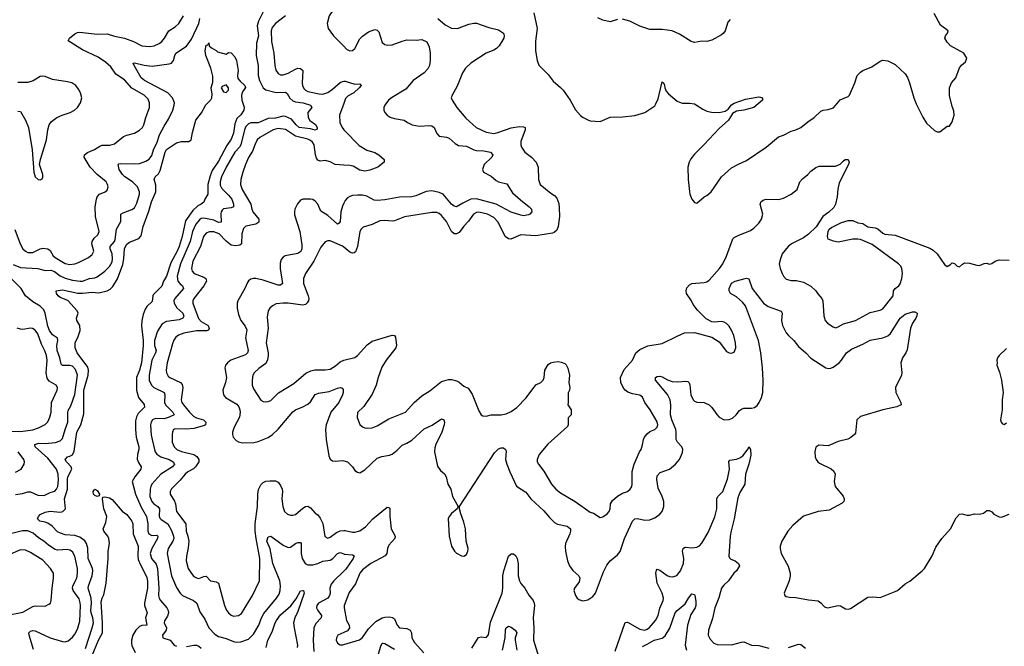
# Model space of a CAD drawing. Header units: inches. Extents: x 1934316 to 2140091, y 524953 to 667329.
# Tile 306 of 384: x 2047384 to 2055331, y 643101 to 648160. Entities that reach past the tile are written whole.
import ezdxf

# ---------------------------------------------------------------- set-up
doc = ezdxf.new("R2010")
doc.units = ezdxf.units.IN
doc.header["$MEASUREMENT"] = 0
doc.layers.add('C0644', color=7, linetype='Continuous')
doc.layers.add('C0654', color=7, linetype='Continuous')

msp = doc.modelspace()

# ---------------------------------------------------------------- linework, layer by layer
at = {"layer": 'C0644', "color": 5}
for points, elevation in [([(2050000, 648976.6), (2049930, 648986.6), (2049850, 648979.7), (2049830.2, 648969.8), (2049814, 648950), (2049804.2, 648910), (2049833.6, 648813.6), (2049846.4, 648753.6), (2049868.3, 648690), (2049886.6, 648593.4), (2049888.3, 648551.7), (2049872.4, 648510), (2049876.5, 648470), (2049874.6, 648430), (2049881.1, 648410), (2049918.1, 648358.1), (2049928.1, 648330), (2049927.8, 648270), (2049917, 648243), (2049882.3, 648190), (2049866.7, 648130), (2049873.4, 648090), (2049917.8, 648030), (2050000, 647945.5)], 320), ([(2049351.1, 648230), (2049311.4, 648148.6), (2049302, 648110), (2049310.5, 648030), (2049294.1, 647970), (2049292.2, 647870), (2049309.6, 647790), (2049307.8, 647710), (2049318.4, 647670), (2049348, 647610), (2049370, 647592.7), (2049453.2, 647573.2), (2049530, 647575), (2049543.3, 647563.3), (2049565.5, 647525.5), (2049590, 647504.4), (2049610, 647497.4), (2049672.2, 647490), (2049730.7, 647470), (2049741.3, 647450), (2049708.9, 647410), (2049711.6, 647370), (2049725.5, 647345.5), (2049772.8, 647312.8), (2049784.2, 647290), (2049784, 647276), (2049770, 647268.9), (2049730, 647279.8), (2049639.8, 647290), (2049616.3, 647310), (2049577, 647357), (2049530, 647379.3), (2049510, 647379.9), (2049450, 647364.1), (2049390, 647361.9), (2049310, 647327.7), (2049250, 647328.1), (2049230, 647318.6), (2049210, 647297.7), (2049197.8, 647270), (2049168.8, 647150), (2049157.1, 647130), (2049119.3, 647090), (2049050, 646970.6), (2049013, 646890), (2049002, 646850), (2049003.3, 646823.3), (2049015.9, 646795.9), (2049070, 646744.2), (2049095.1, 646710), (2049110.9, 646670), (2049110.1, 646649.9), (2049090, 646639.8), (2049030, 646632.9), (2049017.5, 646622.5), (2049010.2, 646609.8), (2049008, 646592), (2049010, 646526.3), (2048990, 646522.7), (2048950, 646541.8), (2048870, 646558.6), (2048850, 646554.6), (2048835.4, 646544.6), (2048806.4, 646510), (2048779.7, 646450), (2048761.3, 646370), (2048682.3, 646190), (2048655.3, 646090), (2048661, 646050), (2048675.5, 646030), (2048699.2, 646010), (2048706.7, 645990), (2048636.6, 645910), (2048629.5, 645890), (2048630.1, 645870), (2048652.7, 645832.7), (2048702, 645790), (2048710, 645766.6), (2048699.5, 645750), (2048670, 645737.4), (2048570, 645722.9), (2048535.1, 645704.9), (2048495.6, 645644.4), (2048471.7, 645570), (2048471.8, 645530), (2048485.5, 645490), (2048481.2, 645470), (2048450.6, 645410), (2048429, 645290), (2048430.1, 645250), (2048447.3, 645210), (2048466, 645190), (2048549.1, 645150), (2048556, 645130), (2048553.2, 645070), (2048561.4, 645050), (2048619.3, 644990), (2048630.3, 644970), (2048590.4, 644950), (2048550, 644937.5), (2048481.1, 644938.9), (2048455, 644930), (2048444.1, 644910), (2048440.4, 644890), (2048446.5, 644806.5), (2048471, 644690), (2048477.5, 644670), (2048491.2, 644651.2), (2048523.6, 644630), (2048590.2, 644610), (2048623.6, 644590), (2048633.2, 644570), (2048617.3, 644550), (2048522.8, 644490), (2048451.7, 644410), (2048441.6, 644390), (2048438.1, 644370), (2048435.4, 644310), (2048450, 644268.5), (2048467.8, 644250), (2048499.7, 644230), (2048511.5, 644211.5), (2048510.8, 644150.8), (2048516.3, 644136.3), (2048525.3, 644125.3), (2048579.8, 644090), (2048610, 644035.2), (2048626.8, 643990), (2048627.6, 643970), (2048620.8, 643950), (2048583.2, 643890), (2048574.2, 643850), (2048608.7, 643668.7), (2048650, 643575.8), (2048679.6, 643530), (2048698.7, 643510), (2048788, 643470), (2048813.1, 643450), (2048838, 643378), (2048879.2, 643319.2), (2048910, 643250.4), (2048958, 643198), (2048990, 643178.5), (2049050, 643164.4), (2049110, 643139.1), (2049130, 643135), (2049170, 643137.8), (2049230, 643158.5), (2049270, 643199), (2049313.7, 643270), (2049335.2, 643330), (2049353.6, 643366.4), (2049458.2, 643490), (2049477.3, 643522.7), (2049485.6, 643550), (2049489.3, 643590), (2049484.2, 643630), (2049428.1, 643768.1), (2049407, 643887), (2049378.9, 643950), (2049390, 643984.2), (2049410, 643990.3), (2049510, 643916.5), (2049550, 643898.7), (2049570, 643901.1), (2049609.6, 643930), (2049630, 643938.5), (2049650, 643938.4), (2049654.9, 643930), (2049657, 643850), (2049663.5, 643810), (2049687.9, 643770), (2049710, 643757.3), (2049750, 643758.2), (2049790, 643770.2), (2049830, 643789.3), (2049890, 643796.6), (2049910.8, 643809.2), (2049950, 643849), (2049970, 643857.6), (2050000, 643845.9)], 260), ([(2047330, 646183.6), (2047390, 646160.2), (2047530, 646150.1), (2047590, 646135.5), (2047636.7, 646136.7), (2047666.2, 646126.2), (2047711.1, 646091.1), (2047750, 646072), (2047810, 646056.1), (2047871.1, 646048.9), (2047890, 646049.5), (2047948.5, 646071.5), (2047990, 646075.5), (2048010, 646084.1), (2048071.3, 646128.7), (2048110, 646166.4), (2048130, 646204.9), (2048134, 646230), (2048129.3, 646270), (2048115, 646310), (2048113.4, 646330), (2048149.8, 646370), (2048155.5, 646384.5), (2048165.9, 646470), (2048199.7, 646530), (2048201.1, 646590), (2048218.9, 646601.1), (2048290, 646627.1), (2048310, 646641.8), (2048330, 646678.4), (2048349.8, 646750), (2048349.8, 646770), (2048334.5, 646810), (2048295.3, 646850), (2048233.8, 646890), (2048212.7, 646910), (2048188, 646950), (2048179.6, 646990), (2048184.5, 646995.5), (2048201.1, 646998.9), (2048310, 646996.1), (2048350, 647000.1), (2048402.1, 647017.9), (2048430, 647034.4), (2048450, 647062.6), (2048464.4, 647110), (2048493.1, 647170), (2048513.1, 647230), (2048550, 647301.5), (2048584.4, 647355.6), (2048619, 647430), (2048631.6, 647470), (2048632.5, 647490), (2048617.4, 647530), (2048579.3, 647570), (2048390.8, 647670), (2048364.4, 647690), (2048308.2, 647790), (2048301.2, 647810), (2048310, 647812.8), (2048390, 647792.6), (2048454.6, 647785.4), (2048590, 647803.6), (2048609.8, 647810.2), (2048624.7, 647830), (2048635, 647870), (2048645.3, 647890), (2048730, 647945.2), (2048770, 648002.4), (2048829.6, 648130.4), (2048839.2, 648170)], 260), ([(2047346, 646466), (2047387.5, 646350), (2047409.4, 646310), (2047430, 646290.2), (2047450, 646280.2), (2047490, 646279.3), (2047550, 646308.7), (2047570, 646314), (2047610, 646311), (2047630, 646297.3), (2047654.4, 646254.4), (2047670, 646239.3), (2047750, 646191.8), (2047790, 646182.2), (2047830, 646189.3), (2047859.6, 646200.4), (2047939.5, 646240.5), (2047970, 646264.9), (2047982.6, 646290), (2047965.6, 646350), (2047968.7, 646370), (2047985.1, 646394.9), (2048015.9, 646424.1), (2048025.3, 646450), (2047994.8, 646570), (2047994.3, 646650), (2048004.6, 646710), (2048010.7, 646729.3), (2048028.1, 646751.9), (2048072.7, 646770), (2048090, 646784.9), (2048097.4, 646810), (2048094, 646830), (2048082, 646850), (2048010, 646910.7), (2047953.7, 646970), (2047904.8, 647050), (2047906.2, 647070), (2047931.6, 647088.4), (2047989.1, 647110.9), (2048030, 647139.3), (2048050, 647147.8), (2048112.1, 647147.9), (2048150, 647156.9), (2048223.1, 647216.9), (2048250, 647229), (2048310, 647243.1), (2048350, 647268.9), (2048374, 647290), (2048387.1, 647310), (2048400.9, 647370), (2048431.8, 647450), (2048432, 647490), (2048419.7, 647519.7), (2048389.9, 647549.9), (2048290, 647607.4), (2048230, 647673.8), (2048159, 647719), (2048119.3, 647779.3), (2048077.6, 647817.6), (2048018.4, 647858.4), (2047890, 647917.9), (2047774.5, 647990), (2047786.6, 648010), (2047830, 648046), (2047850, 648056.5), (2047870, 648058.4), (2048010, 648042.6), (2048090, 648045), (2048150, 648026.5), (2048230, 648011.8), (2048302.9, 647982.9), (2048370, 647949.4), (2048430, 647943), (2048469.8, 647950.2), (2048510, 647968), (2048530, 647983.6), (2048553.3, 648010), (2048588.4, 648070), (2048638.7, 648101.3), (2048668.4, 648130), (2048706, 648190)], 280), ([(2049529.5, 648190.5), (2049449.2, 648130), (2049422.5, 648097.5), (2049413.7, 648070), (2049415.6, 647984.4), (2049435, 647890), (2049442.6, 647790), (2049452.8, 647752.8), (2049470, 647727), (2049490, 647715.6), (2049510, 647715.2), (2049550, 647728.1), (2049610, 647761.6), (2049630, 647768.4), (2049650, 647766.9), (2049669, 647750), (2049663.5, 647650), (2049667.1, 647627), (2049681.1, 647601.1), (2049690.3, 647590), (2049710, 647580.2), (2049800.7, 647560.7), (2049830, 647559), (2049870, 647573.1), (2049910, 647599.4), (2049970, 647651.7), (2049990, 647661.8), (2050000, 647662.5)], 280), ([(2047916.5, 643083.5), (2047970.3, 643249.7), (2047979, 643290), (2047975.2, 643330), (2047960.3, 643370), (2047958.2, 643390), (2047962.6, 643450), (2047959.9, 643490), (2047938, 643570), (2047938.7, 643590), (2047969.5, 643670.5), (2047974.4, 643710), (2047970.8, 643730), (2047935.6, 643810), (2047933.3, 643893.4), (2047924.3, 643930), (2047910, 643951.2), (2047870, 643982.9), (2047830, 643994.6), (2047750, 644001.4), (2047713.1, 644013.1), (2047690, 644025.6), (2047646, 644070), (2047610, 644094.5), (2047590, 644103.5), (2047546.6, 644110), (2047528.3, 644130), (2047535.1, 644150), (2047550, 644163.7), (2047590, 644183), (2047630, 644192.8), (2047710, 644183.2), (2047732.8, 644190), (2047754.2, 644210), (2047745.9, 644290), (2047770.9, 644370), (2047768.6, 644451.4), (2047772.5, 644470), (2047803.7, 644530), (2047798.9, 644550), (2047763.1, 644590), (2047751.1, 644610), (2047769.5, 644630), (2047790, 644634.8), (2047810, 644647.3), (2047825, 644675), (2047845.9, 644830), (2047877.2, 644890), (2047903, 644977), (2047901.4, 645170), (2047936.8, 645290), (2047938.9, 645330), (2047933.9, 645353.9), (2047849, 645470), (2047830.6, 645510), (2047830.7, 645550), (2047856.7, 645603.3), (2047871.6, 645650), (2047869, 645690), (2047845.8, 645730), (2047841.8, 645750), (2047855, 645790), (2047848.7, 645810), (2047773.1, 645893.1), (2047710, 645917.7), (2047695, 645930), (2047681.8, 645950), (2047679.5, 645970), (2047730, 645978.9), (2047852.5, 645952.5), (2047890, 645950.9), (2047970, 645959.8), (2048024, 645956), (2048090, 645971), (2048115, 645985), (2048134.6, 646005.4), (2048173.4, 646066.6), (2048216.6, 646183.4), (2048225.8, 646230), (2048229.9, 646310), (2048238, 646330), (2048250, 646348.3), (2048270, 646363.5), (2048346.1, 646393.9), (2048364.6, 646415.4), (2048381.4, 646490), (2048426.6, 646613.4), (2048446.9, 646690), (2048482, 646770), (2048483, 646823), (2048468.7, 646871.3), (2048477.7, 646890), (2048504.9, 646915.1), (2048518.7, 646941.3), (2048557.9, 647090), (2048570, 647111), (2048650, 647164.6), (2048690, 647177.6), (2048750, 647177.3), (2048769, 647190), (2048779.5, 647250), (2048807, 647350), (2048851.4, 647408.6), (2048887.5, 647472.5), (2048926.8, 647513.2), (2048936, 647530), (2048938.6, 647558.6), (2048929, 647610), (2048943.1, 647656.9), (2048943.1, 647703.1), (2048926, 647770), (2048885.6, 647870), (2048881.2, 647910), (2048890, 647954), (2048902, 647958), (2048910, 647974), (2048914, 647950), (2048931.6, 647931.6), (2048970, 647912), (2048981, 647901), (2049050, 647882), (2049070, 647894), (2049090, 647892), (2049119.8, 647859.8), (2049134, 647830), (2049147.3, 647750), (2049141.6, 647710), (2049145.3, 647685.3), (2049163.1, 647663.1), (2049202.4, 647630), (2049207.1, 647612.9), (2049183.4, 647576.6), (2049175.5, 647550), (2049177.3, 647510), (2049194.9, 647454.9), (2049192, 647430), (2049170, 647392.3), (2049136.9, 647363.1), (2049121.5, 647318.5), (2049110, 647243.6), (2049090, 647195.4), (2049056.1, 647143.9), (2048990, 647017.3), (2048937.7, 646942.3), (2048920.8, 646899.2), (2048903, 646830), (2048902.3, 646750), (2048877.6, 646710), (2048870, 646688), (2048848.5, 646670), (2048822.6, 646657.3), (2048780.9, 646619.1), (2048723.3, 646536.7), (2048696, 646410), (2048671.7, 646330), (2048655.2, 646290), (2048603.6, 646196.4), (2048570.3, 646089.7), (2048545.3, 646050), (2048530, 646007.8), (2048462.2, 645937.8), (2048458, 645930), (2048454.6, 645885.4), (2048410, 645843.5), (2048396.8, 645823.2), (2048380.5, 645779.5), (2048369.6, 645730), (2048367, 645687), (2048381.4, 645570), (2048380.1, 645530), (2048368, 645390), (2048351.7, 645330), (2048327.3, 645270), (2048326.7, 645170), (2048341.8, 645110), (2048390, 645054), (2048391.3, 645031.3), (2048340.4, 644979.6), (2048325.9, 644954.1), (2048319.7, 644920.3), (2048317.8, 644850), (2048323.5, 644790), (2048346.1, 644710), (2048346, 644690), (2048334, 644650), (2048332.9, 644612.9), (2048343.7, 644583.7), (2048363.6, 644550), (2048360.8, 644530), (2048312.7, 644470), (2048292.7, 644430), (2048320.1, 644330), (2048365.2, 644225.2), (2048408, 644148), (2048418.9, 644090), (2048418.6, 644030), (2048425.2, 644010), (2048450, 643996), (2048490, 643997.6), (2048499.6, 643990), (2048496.8, 643970), (2048449.6, 643890), (2048437, 643850), (2048446.9, 643810), (2048484.4, 643764.4), (2048497.6, 643730), (2048506.7, 643570), (2048505.6, 643510), (2048510.2, 643490.2), (2048520.9, 643470), (2048571, 643410), (2048581.3, 643390), (2048584.6, 643370), (2048577.3, 643342.7), (2048553.2, 643306.8), (2048550.2, 643290), (2048568, 643250), (2048565.5, 643230), (2048535.8, 643190), (2048540.7, 643170), (2048599.1, 643150), (2048630.3, 643110.3), (2048650, 643100.4)], 240), ([(2047370, 647422), (2047390, 647417.8), (2047430, 647348.1), (2047454.4, 647290), (2047483.9, 647110), (2047497.1, 646930), (2047510, 646891.3), (2047534, 646870), (2047550, 646866), (2047564.7, 646875.3), (2047571.7, 646888.3), (2047571.8, 646910), (2047543.7, 646990), (2047551.6, 647030), (2047601.2, 647190), (2047611.5, 647270), (2047622.8, 647310), (2047641.2, 647338.8), (2047684.5, 647370), (2047726, 647390), (2047792, 647410), (2047827.6, 647430), (2047851.1, 647450), (2047875.8, 647490), (2047884.4, 647530), (2047874.5, 647570), (2047858.8, 647598.8), (2047836.3, 647630), (2047806, 647650), (2047770, 647659.3), (2047650, 647676.9), (2047590, 647702.4), (2047570, 647704.7), (2047550, 647700.5), (2047493.4, 647666.6), (2047450, 647652), (2047370, 647651.7)], 320), ([(2050000, 647484.3), (2049964.8, 647390), (2049969.4, 647330), (2049986.7, 647290), (2050000, 647271.1)], 280), ([(2050000, 646986.8), (2049930.8, 646990.8), (2049890, 647012.2), (2049850, 647023.4), (2049810, 647018.5), (2049790, 647027), (2049780.8, 647040.8), (2049771, 647070), (2049759.9, 647150), (2049747.9, 647170), (2049730, 647185.3), (2049710, 647194.9), (2049610, 647219), (2049530, 647273.7), (2049470, 647281.4), (2049430, 647271.6), (2049321.5, 647210), (2049301, 647190), (2049283.7, 647156.3), (2049262.7, 647097.3), (2049231.6, 647048.4), (2049206.2, 646990), (2049184.2, 646930), (2049170.2, 646870), (2049166.7, 646830), (2049180.2, 646790), (2049250.1, 646670.1), (2049257.8, 646630), (2049267.1, 646610), (2049314.3, 646550), (2049314.7, 646525.3), (2049290, 646508.8), (2049210, 646492.6), (2049190, 646474), (2049177.5, 646430), (2049175.2, 646350), (2049161, 646339), (2049126.5, 646333.5), (2049090, 646340.1), (2049050, 646372.5), (2048993, 646430), (2048950, 646447.1), (2048913.7, 646446.4), (2048890, 646436.8), (2048866.6, 646410), (2048843.9, 646330), (2048781.4, 646210), (2048771.8, 646150), (2048776.9, 646130), (2048791.4, 646111.4), (2048870, 646081.3), (2048886.9, 646070), (2048892.3, 646050), (2048870.1, 646010), (2048789.4, 645910), (2048782.2, 645890), (2048782, 645870), (2048827.8, 645747.8), (2048850, 645722.4), (2048906.5, 645690), (2048914.4, 645665.6), (2048907.1, 645652.9), (2048891.4, 645648.6), (2048810, 645648.3), (2048710, 645629.9), (2048666.8, 645613.2), (2048644.6, 645595.4), (2048627.8, 645572.2), (2048616.8, 645543.2), (2048575.3, 645390), (2048567.6, 645330), (2048568.6, 645308.6), (2048581.8, 645281.8), (2048596.5, 645270), (2048681.5, 645230), (2048695.5, 645215.5), (2048700.4, 645190), (2048687, 645090), (2048693.5, 645070), (2048706.8, 645050), (2048755.5, 644990), (2048790, 644956.2), (2048810, 644944.8), (2048868.3, 644928.3), (2048885.2, 644910), (2048884.2, 644890), (2048875.4, 644884.6), (2048790, 644860.1), (2048734, 644854), (2048642.2, 644857.8), (2048626.5, 644850), (2048616.9, 644830), (2048614.3, 644810), (2048614.3, 644750), (2048630, 644710.4), (2048640.5, 644700.5), (2048652.8, 644690), (2048690, 644672.7), (2048790, 644649), (2048813.9, 644633.9), (2048830.8, 644610), (2048830.1, 644590), (2048804.3, 644550), (2048785.8, 644534.2), (2048741.6, 644510), (2048719.7, 644490), (2048679.2, 644440.8), (2048608.2, 644371.8), (2048599.1, 644350), (2048599.6, 644330), (2048633.3, 644273.3), (2048641.7, 644250), (2048649.4, 644190), (2048724.4, 644090), (2048727.1, 644030), (2048742.2, 643990), (2048748.6, 643950), (2048745.2, 643894.8), (2048730, 643829), (2048727.8, 643790), (2048744.5, 643730), (2048770, 643688.5), (2048790, 643664.9), (2048810, 643652.7), (2048830, 643649.2), (2048870, 643664.9), (2048890, 643665.7), (2048924, 643630), (2048970, 643622.4), (2048990, 643610.7), (2049037.3, 643430), (2049053.1, 643393.1), (2049068.7, 643370), (2049090, 643352), (2049110, 643344), (2049150, 643349.1), (2049173.8, 643366.2), (2049262.2, 643510), (2049319.8, 643630), (2049322.1, 643810), (2049292.5, 643970), (2049285.4, 644030), (2049285, 644090), (2049303.2, 644230), (2049305.8, 644330), (2049312.2, 644367.7), (2049330, 644404.9), (2049350, 644423), (2049370, 644433), (2049402.3, 644437.7), (2049450, 644437), (2049470, 644425.5), (2049490, 644399.3), (2049503.2, 644370), (2049506.2, 644350), (2049499.3, 644290), (2049507, 644230), (2049522.2, 644190), (2049546.2, 644166.2), (2049570, 644158.2), (2049590, 644158.8), (2049610, 644165.6), (2049670, 644217.2), (2049690, 644230.2), (2049710, 644231.3), (2049730, 644217.4), (2049770, 644174.9), (2049790, 644163.1), (2049810, 644135.3), (2049831.9, 644091.9), (2049847.5, 643987.5), (2049870, 643973.6), (2049890, 643982.5), (2049940.8, 644019.2), (2049970, 644032.4), (2050000, 644035.1)], 280), ([(2050000, 646677.6), (2049990, 646655.6), (2049976.3, 646610), (2049970, 646529.3), (2049963.4, 646516.6), (2049950, 646508.9), (2049870, 646578.8), (2049814.2, 646614.2), (2049789.8, 646670), (2049770, 646695.4), (2049750, 646707.1), (2049730, 646711.1), (2049670.3, 646709.7), (2049650, 646702.9), (2049625.8, 646674.2), (2049605.3, 646630), (2049600.9, 646610), (2049603.4, 646583.4), (2049644.2, 646450), (2049661.5, 646341.5), (2049661.4, 646310), (2049652.1, 646287.9), (2049630, 646271.2), (2049527.4, 646252.6), (2049510, 646242.6), (2049495.3, 646224.7), (2049485.9, 646194.1), (2049485.7, 646150), (2049506.5, 646030), (2049490, 646016.1), (2049470, 646016.1), (2049350, 646057.8), (2049290, 646069.8), (2049270, 646070.9), (2049250, 646064.7), (2049230, 646052), (2049221.6, 646038.4), (2049201.5, 645990), (2049143.8, 645890), (2049138.2, 645870), (2049138.8, 645830), (2049150, 645779.1), (2049170.2, 645730.2), (2049205.1, 645685.1), (2049216.4, 645656.4), (2049207.7, 645590), (2049227.9, 645490), (2049223.2, 645470), (2049205.8, 645454.2), (2049088.9, 645410), (2049061.3, 645390), (2049044.9, 645370), (2049041.1, 645350), (2049052.2, 645270), (2049044.7, 645230), (2049024.7, 645170), (2049030.2, 645130), (2049044, 645110), (2049136.1, 645056.1), (2049153.1, 645033.1), (2049161.2, 645010), (2049163.7, 644990), (2049158.4, 644950), (2049114, 644870), (2049102, 644830), (2049101.5, 644810), (2049107.4, 644790), (2049130, 644761.6), (2049150, 644750.4), (2049182.9, 644742.9), (2049272.7, 644747.3), (2049310, 644753.6), (2049390, 644787.6), (2049425.1, 644810), (2049470, 644853.2), (2049590, 644992.9), (2049610.6, 645009.4), (2049670, 645033.2), (2049710, 645055.9), (2049730, 645074.9), (2049770, 645132.6), (2049794.6, 645145.5), (2049881.9, 645158.1), (2049950, 645186.2), (2049971.3, 645190), (2049985.8, 645185.9), (2049994.2, 645174.2), (2049994.7, 645150), (2049989.2, 645130), (2049960.1, 645070), (2049895.8, 644990), (2049856.5, 644890), (2049852.4, 644850), (2049858.5, 644770), (2049878.9, 644638.9), (2049890.3, 644610.3), (2049910, 644598.4), (2049930, 644595.3), (2049990, 644601.5), (2050000, 644598.3)], 320), ([(2050000, 646322.9), (2049990, 646330.9), (2049910, 646367.3), (2049890, 646374.8), (2049870, 646375.4), (2049850, 646367.8), (2049815.8, 646324.2), (2049758.8, 646210), (2049691.5, 646110), (2049674.9, 646070), (2049675.2, 646030), (2049713.8, 645930), (2049717.1, 645910), (2049714.7, 645890), (2049705.5, 645874.5), (2049690, 645861.1), (2049670, 645856.4), (2049550, 645870.6), (2049510, 645871.4), (2049454.8, 645865.2), (2049423.8, 645850), (2049402, 645830), (2049390.4, 645810), (2049382, 645758), (2049390.1, 645669.9), (2049372.2, 645550), (2049388.3, 645470), (2049390.2, 645449.8), (2049385.2, 645414.8), (2049370, 645383.5), (2049315.2, 645344.8), (2049277.4, 645310), (2049266.9, 645290), (2049259.6, 645250), (2049260.3, 645210), (2049270, 645180.7), (2049330, 645088), (2049350, 645076.4), (2049370, 645074.4), (2049390, 645076.4), (2049410, 645084.9), (2049473.2, 645146.8), (2049596.6, 645223.4), (2049693.6, 645306.4), (2049734.1, 645325.9), (2049765.8, 645334.2), (2049850, 645332.3), (2049890, 645339.1), (2049933.8, 645366.2), (2049970, 645398.7), (2050000, 645409.7)], 340), ([(2047350, 644327.5), (2047406.5, 644333.5), (2047450, 644348.2), (2047470, 644346.7), (2047530, 644321.9), (2047582, 644318), (2047630, 644342.4), (2047667.4, 644352.6), (2047682.2, 644370), (2047692.5, 644390), (2047698.4, 644441.6), (2047694.5, 644490), (2047681.1, 644530), (2047610, 644618.6), (2047508.4, 644710), (2047506, 644730), (2047538.9, 644741.1), (2047590, 644738.4), (2047672.9, 644747), (2047710, 644759.7), (2047730, 644778.7), (2047749.9, 644850), (2047772.7, 644910), (2047772.2, 644987.8), (2047775.8, 645004.2), (2047797, 645043), (2047830, 645132.7), (2047851.5, 645290), (2047835.1, 645335.1), (2047810, 645362), (2047790, 645369.2), (2047730, 645367.4), (2047718.6, 645378.6), (2047707.6, 645430), (2047686.4, 645490), (2047684.9, 645530), (2047692.5, 645570), (2047688.9, 645588.9), (2047650, 645615.7), (2047623.8, 645650), (2047610, 645684.7), (2047589.4, 645789.4), (2047578.2, 645818.2), (2047550, 645845.8), (2047490, 645883.1), (2047431.3, 645930), (2047396.2, 645990), (2047297.6, 646090)], 260), ([(2047290, 644837.8), (2047390, 644833.9), (2047490, 644848.6), (2047536.2, 644863.8), (2047590, 644891.6), (2047610, 644912), (2047628.2, 644950), (2047636.8, 644990), (2047640.7, 645070), (2047687.1, 645170), (2047689.7, 645190), (2047677.6, 645210), (2047622, 645242), (2047604.7, 645264.7), (2047596.5, 645310), (2047605.6, 645410), (2047600.2, 645450), (2047587.4, 645487.4), (2047560.5, 645540.5), (2047530, 645624.7), (2047510, 645654), (2047487.4, 645667.4), (2047470, 645668.6), (2047410, 645658.9), (2047390, 645660.3), (2047363, 645670)], 280), ([(2047350, 644506.9), (2047394.7, 644530), (2047419.5, 644570), (2047423.6, 644590), (2047417.7, 644610), (2047372.8, 644670)], 280), ([(2047970, 643026.7), (2048019.6, 643150), (2048051.1, 643210), (2048053.2, 643290), (2048041.4, 643458.6), (2048048.6, 643490), (2048062.5, 643517.5), (2048081.3, 643610), (2048098, 643810), (2048098.4, 643870), (2048109.5, 643930), (2048104.5, 643970), (2048095.1, 643990), (2048062.9, 644030), (2048057.6, 644050), (2048079.6, 644100.4), (2048088.4, 644150), (2048063.7, 644210), (2048052, 644288), (2048055.3, 644304.7), (2048072, 644308), (2048110, 644300.2), (2048130, 644286.2), (2048210, 644192.7), (2048250, 644164.9), (2048290.3, 644110), (2048297.8, 644090), (2048299, 644010), (2048340.6, 643910), (2048336.4, 643830), (2048341.2, 643801.2), (2048358.2, 643758.2), (2048410, 643659.3), (2048416.7, 643623.3), (2048416.4, 643570), (2048391.7, 643450), (2048391.4, 643430), (2048413.4, 643370), (2048400.1, 643330), (2048410.3, 643270), (2048370, 643268.6), (2048350, 643259.9), (2048321.3, 643230), (2048298.5, 643190), (2048286, 643150), (2048285.7, 643125.7), (2048290, 643106), (2048315.8, 643050)], 220), ([(2047494.5, 643074.5), (2047460.8, 643190), (2047458.3, 643210), (2047470, 643223.7), (2047490, 643227.9), (2047510, 643224.2), (2047630, 643167.7), (2047730, 643139), (2047750, 643137.7), (2047774.9, 643145.1), (2047810, 643173.1), (2047830, 643198), (2047850, 643238.4), (2047870, 643304), (2047874.5, 643430), (2047872.8, 643452.8), (2047862.8, 643482.8), (2047816.8, 643550), (2047811.4, 643570), (2047813.8, 643590), (2047844, 643650), (2047851.5, 643690), (2047850.7, 643730), (2047828.4, 643828.4), (2047810, 643864), (2047790, 643876.8), (2047770, 643881.4), (2047690, 643877.9), (2047670, 643883.2), (2047616.8, 643916.8), (2047580.2, 643950), (2047537.1, 643977.1), (2047493, 644013), (2047450, 644032.6), (2047405.8, 644034.2), (2047310, 644008.4)], 260), ([(2047271.1, 643348.9), (2047410, 643375.2), (2047490, 643421.3), (2047510, 643427.9), (2047590, 643425.3), (2047620.4, 643439.6), (2047631.5, 643450), (2047638.3, 643470), (2047644.8, 643570), (2047657.2, 643650), (2047655.6, 643690), (2047632, 643730), (2047570, 643796.5), (2047470, 643858), (2047430, 643875.8), (2047390, 643879.2), (2047290, 643835.5)], 280), ([(2050000, 643706.9), (2049920.7, 643630), (2049898.8, 643601.2), (2049888.5, 643570), (2049889.2, 643530), (2049885, 643510), (2049870, 643489.8), (2049796.5, 643450), (2049782.8, 643430), (2049780.2, 643410), (2049789.2, 643390), (2049820.9, 643350), (2049818.3, 643330), (2049774.4, 643285.6), (2049757.5, 643250), (2049754, 643150), (2049758.8, 643058.8)], 260), ([(2049374.7, 643090), (2049387.9, 643150), (2049421.7, 643218.3), (2049446.1, 643290), (2049457.9, 643310), (2049490, 643353.4), (2049572.7, 643427.3), (2049615.4, 643484.6), (2049650, 643548), (2049670, 643551.7), (2049674.8, 643550), (2049681.1, 643530), (2049630, 643381.3), (2049604.1, 643330), (2049595.1, 643290), (2049598.2, 643250), (2049626.7, 643110), (2049623.5, 643090)], 240), ([(2050000, 643211.5), (2049952.7, 643190), (2049940.3, 643170), (2049939.5, 643150), (2049950, 643125.5), (2049970, 643112.4), (2049990, 643113.7), (2050000, 643116.5)], 280), ([(2048730, 643100.2), (2048790, 643110.3), (2048810, 643110.3), (2048830, 643102.6), (2048850, 643085.3)], 240)]:
    msp.add_lwpolyline(points, dxfattribs=dict(at, elevation=elevation))
for points, elevation in [([(2049050, 647633.2), (2049018, 647622), (2049011.3, 647610), (2049030, 647578), (2049050, 647571.3), (2049068.7, 647590), (2049069.2, 647610)], 240), ([(2048010, 644309.5), (2047990, 644318), (2047979.5, 644330), (2047976, 644350), (2047990, 644370.7), (2048010, 644358.8), (2048027.3, 644330), (2048025.4, 644314.6)], 220)]:
    msp.add_lwpolyline(points, close=True, dxfattribs=dict(at, elevation=elevation))
at = {"layer": 'C0654', "color": 5}
for points, elevation in [([(2051534.4, 648214.4), (2051560.7, 648090), (2051547.1, 647987.1), (2051546.8, 647910), (2051560.7, 647830), (2051573.7, 647793.7), (2051650, 647717.3), (2051690, 647664), (2051750, 647613.4), (2051770.3, 647590.3), (2051827.3, 647510), (2051870, 647431), (2051910, 647386.8), (2051931.3, 647370), (2051970, 647350.8), (2051990, 647344), (2052070, 647339.1), (2052150, 647372.7), (2052250, 647374.9), (2052350, 647386), (2052430, 647410.4), (2052510, 647465.5), (2052519.1, 647480.9), (2052537.8, 647522.2), (2052570, 647658), (2052580.7, 647650), (2052590, 647631.3), (2052591.8, 647610), (2052603, 647583), (2052621.7, 647561.7), (2052690, 647503.6), (2052730, 647485.2), (2052790, 647486.7), (2052830, 647481.1), (2052896.9, 647436.9), (2052930, 647421.5), (2052967.1, 647412.8), (2053029.8, 647410.2), (2053078, 647422), (2053102.4, 647437.6), (2053128.3, 647471.7), (2053150, 647486), (2053241.4, 647518.6), (2053350, 647537.6), (2053378.8, 647530), (2053381, 647510), (2053310, 647451.1), (2053230, 647429.7), (2053170, 647421.6), (2053137.3, 647402.7), (2053105.5, 647350), (2053030, 647282.7), (2052910, 647153.2), (2052830, 647075.3), (2052802.5, 647037.5), (2052787.3, 647010), (2052777.3, 646970), (2052779.1, 646870), (2052790, 646774), (2052794, 646750), (2052810, 646712), (2052830, 646684.7), (2052850, 646678), (2052908.7, 646730), (2052930, 646741), (2052964, 646770), (2053049.4, 646890.6), (2053130, 646962.8), (2053185.6, 646994.4), (2053250, 647022.8), (2053409, 647130), (2053510, 647214.8), (2053550, 647226.8), (2053610, 647260.7), (2053650, 647270.8), (2053690, 647290.7), (2053744.7, 647335.3), (2053797.2, 647370), (2053850, 647420.7), (2053870, 647430.7), (2053910, 647434), (2053951.8, 647448.2), (2054007.7, 647512.3), (2054070, 647540.7), (2054081.2, 647550), (2054126, 647650), (2054143.7, 647710), (2054170, 647737.3), (2054190, 647750.6), (2054261.6, 647778.4), (2054330, 647825.5), (2054350, 647833.4), (2054390, 647828), (2054450, 647799.1), (2054530, 647722), (2054550, 647693.4), (2054567.2, 647650), (2054600.9, 647530), (2054621, 647481), (2054673, 647373), (2054704.1, 647324.1), (2054766.7, 647266.7), (2054790, 647254.9), (2054810, 647254), (2054870, 647301), (2054890, 647301), (2054910, 647336), (2054926, 647390), (2054922.9, 647422.9), (2054910, 647458), (2054890, 647548), (2054888.2, 647610), (2054904.7, 647650), (2054940.5, 647690), (2054970, 647770.8), (2054986.3, 647793.7), (2055018.9, 647821.1), (2055029.2, 647850), (2055006, 647890), (2054897.2, 647950), (2054870, 647979), (2054852, 648010), (2054856.2, 648030), (2054872, 648050), (2054879.3, 648070), (2054815.7, 648115.7), (2054765.2, 648210)], 360), ([(2050760.4, 648170), (2050819, 648119), (2050870, 648093), (2050917.2, 648090), (2051010, 648123.2), (2051050, 648131.9), (2051070, 648131.1), (2051170, 648097.3), (2051250, 648077.3), (2051290, 648050.4), (2051295.3, 648030), (2051292.4, 648010), (2051253.6, 647950), (2051232.1, 647927.9), (2051210, 647914.5), (2051150, 647890.8), (2051026, 647810), (2050982.3, 647770), (2050958.7, 647730), (2050915.6, 647624.4), (2050874, 647550), (2050867.7, 647530), (2050874.4, 647510), (2050911.8, 647450), (2050986.2, 647366.2), (2051068.4, 647290), (2051150, 647251.4), (2051210, 647242.3), (2051244.5, 647250), (2051350, 647287.8), (2051417.2, 647297.2), (2051450, 647295.3), (2051462.8, 647290), (2051464.4, 647270), (2051430, 647175.3), (2051429, 647150), (2051433.7, 647130), (2051460.5, 647090), (2051515.5, 647050), (2051553.7, 647010), (2051569, 646969), (2051572.4, 646870), (2051586, 646830), (2051670, 646759.3), (2051700.9, 646740.9), (2051718.8, 646718.8), (2051734.8, 646674.8), (2051739.7, 646639.7), (2051740.2, 646570), (2051731.6, 646490), (2051719.2, 646460.8), (2051698, 646442), (2051683.8, 646436.2), (2051550, 646413.7), (2051430, 646421.7), (2051347.6, 646387.6), (2051330, 646391.2), (2051303.5, 646410), (2051245.3, 646525.3), (2051210, 646563.9), (2051160.7, 646590), (2051090, 646606.5), (2051070, 646603.5), (2051047.1, 646590), (2051007.9, 646532.1), (2050970, 646493.3), (2050930, 646442.6), (2050910, 646429.8), (2050890, 646431.1), (2050869.1, 646449.1), (2050830, 646531.1), (2050790, 646579.7), (2050770, 646594.8), (2050750, 646602.7), (2050710, 646604.5), (2050490, 646567.2), (2050410, 646537.3), (2050390, 646534), (2050330, 646539.8), (2050290, 646537.2), (2050230, 646505.8), (2050156.1, 646483.9), (2050140.4, 646470), (2050130.2, 646449.8), (2050111.6, 646328.4), (2050095.5, 646284.5), (2050083.7, 646276.3), (2050070, 646274.3), (2050050, 646282.7), (2050000, 646322.9)], 340), ([(2052210, 648161.1), (2052150, 648143.9), (2052090, 648156.4), (2052050, 648174)], 360), ([(2053119.3, 648160.7), (2053099.3, 648140.7), (2053078.4, 648070), (2053064.9, 648050), (2053050, 648037), (2052970, 647993.6), (2052930, 647984.5), (2052890, 647986), (2052830, 647975.1), (2052804.9, 647984.9), (2052710, 648043.6), (2052650, 648069.6), (2052570, 648081.3), (2052470, 648082.2), (2052390, 648108.5), (2052310, 648148.2), (2052250, 648163.6)], 360), ([(2050000, 647945.5), (2050022.4, 647922.4), (2050050, 647907.9), (2050070, 647911.7), (2050090, 647927.6), (2050130, 648005.7), (2050150, 648027.8), (2050198.5, 648061.5), (2050250, 648079.8), (2050270, 648076.5), (2050282.5, 648062.5), (2050310, 647977), (2050330, 647960.7), (2050350, 647954), (2050390, 647956), (2050472.1, 647987.9), (2050510, 647997.7), (2050584.5, 647995.5), (2050630, 647999.2), (2050670, 647980.6), (2050690, 647942.3), (2050697.3, 647890), (2050696.4, 647830), (2050690.6, 647789.4), (2050677.9, 647762.1), (2050648.5, 647731.5), (2050561.3, 647670), (2050501.7, 647598.3), (2050385.7, 647530), (2050359.6, 647510), (2050331.6, 647470), (2050324.2, 647450), (2050323.7, 647430), (2050332.2, 647410), (2050350.4, 647390), (2050374, 647374), (2050410, 647362.4), (2050486.8, 647350), (2050515.5, 647330), (2050552.3, 647312.3), (2050610, 647301.3), (2050690, 647307.1), (2050710, 647303.6), (2050730.2, 647290.2), (2050750, 647242), (2050770, 647220.3), (2050830, 647211.2), (2050850, 647203.2), (2050899.6, 647159.6), (2050925.6, 647145.6), (2050990, 647138), (2051049.2, 647109.2), (2051070, 647103.7), (2051130, 647101.2), (2051185.5, 647090), (2051202, 647070), (2051194.6, 647050), (2051132.3, 646990), (2051119.7, 646950), (2051127.4, 646930), (2051190, 646895.9), (2051230, 646862), (2051250, 646851.1), (2051315.5, 646835.5), (2051363.1, 646763.1), (2051425.5, 646705.5), (2051495.8, 646650), (2051514.4, 646630), (2051518.4, 646610), (2051503, 646590), (2051490, 646583.5), (2051450, 646577.3), (2051430, 646581.7), (2051350, 646606.6), (2051230, 646669.9), (2051070, 646714.9), (2051025, 646710), (2050960.8, 646679.2), (2050910, 646648.7), (2050890, 646654.2), (2050870, 646669.8), (2050802.9, 646750), (2050770, 646765.4), (2050710, 646777.5), (2050666, 646774), (2050581.9, 646738.1), (2050550.1, 646729.9), (2050450, 646726), (2050330, 646705.4), (2050270, 646700.2), (2050243.9, 646703.9), (2050185.1, 646734.9), (2050150, 646742.6), (2050110, 646744.6), (2050070, 646739.8), (2050047.9, 646732.1), (2050030, 646721.7), (2050010, 646699.7), (2050000, 646677.6)], 320), ([(2050000, 647662.5), (2050010, 647663.3), (2050090, 647638.3), (2050130, 647641.1), (2050137.2, 647637.2), (2050139.6, 647630), (2050123.2, 647610), (2050081.3, 647570), (2050035, 647545), (2050015.1, 647524.9), (2050000, 647484.3)], 280), ([(2050000, 647271.1), (2050004.6, 647264.6), (2050124.2, 647144.2), (2050186.2, 647106.2), (2050250, 647087.9), (2050283.2, 647070), (2050324.9, 647030), (2050326.8, 647010), (2050276, 646970), (2050210, 646945.4), (2050170, 646936.5), (2050130, 646945.8), (2050076.3, 646976.3), (2050050, 646984), (2050000, 646986.8)], 280), ([(2050000, 645409.7), (2050010, 645413.4), (2050090, 645432), (2050110, 645447.4), (2050190, 645535.6), (2050230, 645564.1), (2050390, 645612.4), (2050410, 645610.6), (2050417.1, 645597.1), (2050426.4, 645530), (2050421.1, 645510), (2050340.9, 645410), (2050306.8, 645353.2), (2050276.5, 645270), (2050261.3, 645210), (2050230, 645137.2), (2050162, 645038), (2050110.7, 644989.3), (2050108.6, 644948.6), (2050130, 644891.3), (2050150, 644874), (2050170, 644865.5), (2050190, 644861.6), (2050230, 644863.8), (2050270, 644880.4), (2050363.5, 644936.5), (2050497.2, 644990), (2050569.3, 645070), (2050630, 645122), (2050695.6, 645164.4), (2050790, 645239.1), (2050845.7, 645254.3), (2050870, 645254), (2050910, 645243.9), (2050932.4, 645232.4), (2050970, 645202.3), (2051005.1, 645185.1), (2051037.3, 645137.3), (2051090, 645001), (2051110, 644970.8), (2051122.4, 644962.4), (2051150, 644959.1), (2051190, 644970.4), (2051270, 644970.4), (2051310, 644977.1), (2051350, 644996.3), (2051397.2, 645030), (2051473.4, 645106.6), (2051550, 645211), (2051590, 645231), (2051609, 645250), (2051616.2, 645270), (2051622.9, 645330), (2051650, 645377.3), (2051669.6, 645390.3), (2051690, 645394.9), (2051730, 645400.5), (2051754.4, 645394.4), (2051783.4, 645383.4), (2051794, 645374), (2051807.2, 645347.2), (2051821.6, 645290), (2051816.3, 645230), (2051824.9, 645190), (2051822, 645170), (2051810, 645146), (2051812, 645068), (2051808, 645050), (2051834, 645010), (2051834, 644970), (2051810, 644946), (2051812, 644890), (2051805.2, 644874.8), (2051646.6, 644733.4), (2051578, 644650), (2051560.5, 644610), (2051560.5, 644590), (2051570.5, 644570), (2051614.3, 644514.3), (2051676.5, 644410), (2051710.4, 644370), (2051750, 644339.5), (2051868.2, 644270), (2051990, 644184.9), (2052016, 644176), (2052070, 644140.7), (2052090, 644144.9), (2052125.2, 644170), (2052142.7, 644190), (2052149.3, 644210), (2052152.7, 644250), (2052170, 644277.3), (2052210, 644313.4), (2052250, 644336.3), (2052290, 644350.7), (2052312.3, 644370), (2052323.7, 644390), (2052326.6, 644410), (2052327.5, 644512.5), (2052343.7, 644570), (2052386.6, 644670), (2052399.3, 644690), (2052411.9, 644728.1), (2052418, 644770), (2052426.6, 644790), (2052450, 644817.3), (2052470, 644834.8), (2052510, 644850.7), (2052529.3, 644870), (2052534, 644890), (2052530, 644913.2), (2052473.2, 645010), (2052429.4, 645070), (2052410, 645112.3), (2052389.7, 645129.7), (2052330, 645139.8), (2052293.4, 645153.4), (2052269.9, 645169.9), (2052254.5, 645190), (2052237.2, 645230), (2052234.5, 645270), (2052263.9, 645336.1), (2052329.7, 645410), (2052357.6, 645470), (2052390, 645497.6), (2052453.9, 645526.1), (2052570, 645546.4), (2052690, 645606), (2052750.5, 645630.5), (2052830, 645634.9), (2052970, 645597.3), (2053030, 645558.8), (2053090, 645480.7), (2053110, 645470.7), (2053130, 645467.3), (2053150, 645476), (2053163.7, 645510), (2053162.9, 645550), (2053147.6, 645610), (2053130, 645653.2), (2053110, 645686), (2053090, 645706), (2053070, 645718), (2053050, 645723.7), (2052990, 645717.2), (2052970, 645719.3), (2052925.8, 645745.8), (2052855.1, 645815.1), (2052820.7, 645860.7), (2052807.1, 645890), (2052767.2, 645950), (2052763.9, 645970), (2052770, 645994.4), (2052790, 646018.3), (2052810, 646030.2), (2052910, 646036.9), (2052930, 646044), (2052950, 646058), (2053031.6, 646150), (2053060.7, 646190), (2053089.6, 646250), (2053139.3, 646390), (2053150, 646400.7), (2053183, 646417), (2053282.8, 646457.2), (2053310, 646475.5), (2053350, 646516.3), (2053371.6, 646550), (2053381.3, 646590), (2053359.7, 646670), (2053370, 646692.2), (2053390, 646705.3), (2053410, 646710.2), (2053511.8, 646708.2), (2053550, 646720.3), (2053610, 646752), (2053658.7, 646790), (2053681.5, 646850), (2053703.7, 646876.3), (2053744.5, 646910), (2053770, 646938), (2053810, 646967.7), (2053836.8, 646976.8), (2053970, 646977.3), (2054006.8, 646993.2), (2054030, 647018), (2054048, 647030), (2054070, 647031.3), (2054078.8, 647010), (2054074.8, 646990), (2053998.3, 646841.7), (2053987.1, 646792.9), (2053982.6, 646730), (2053968.9, 646671.1), (2053955.1, 646644.9), (2053914.4, 646605.6), (2053867.3, 646570), (2053812, 646488), (2053751.7, 646428.3), (2053710, 646398.4), (2053614.8, 646350), (2053588.2, 646330), (2053539.3, 646270), (2053523.8, 646230), (2053515.5, 646190), (2053522, 646150), (2053539.1, 646110), (2053548, 646090), (2053570, 646066), (2053610, 646053.4), (2053653.2, 646053.2), (2053710, 646042), (2053770, 646008.2), (2053811.5, 645971.5), (2053825.9, 645945.9), (2053858, 645910), (2053866.4, 645890), (2053874, 645770), (2053886, 645730), (2053904.7, 645710), (2053950, 645678.8), (2053970, 645673.4), (2053990, 645679.3), (2054034.3, 645705.7), (2054130, 645731.7), (2054250, 645795.3), (2054330, 645814.4), (2054350, 645826), (2054434.7, 645930), (2054438.4, 645970), (2054449.3, 645990), (2054479.5, 646010), (2054490, 646026.8), (2054504.7, 646070), (2054509.7, 646110), (2054504.2, 646150), (2054495.1, 646170), (2054477, 646190), (2054266, 646346), (2054170, 646386), (2054150, 646389.3), (2054110, 646389.3), (2053990, 646365.1), (2053951.7, 646371.7), (2053910, 646388.7), (2053904, 646410), (2053908.9, 646448.9), (2053919, 646470), (2053937.2, 646482.8), (2054017.4, 646522.6), (2054070, 646538), (2054110, 646539.3), (2054150, 646519.1), (2054190, 646514.8), (2054228.8, 646488.8), (2054290, 646480.2), (2054310, 646472), (2054350, 646436.9), (2054367.8, 646427.8), (2054450, 646420.2), (2054730, 646314), (2054758, 646298), (2054790, 646270.5), (2054850, 646182.8), (2054870, 646167.3), (2054896.6, 646183.4), (2054910, 646198), (2054930, 646191.3), (2054950, 646171), (2054970, 646164.7), (2054992.9, 646187.1), (2055010, 646196), (2055050, 646194.8), (2055110, 646177.3), (2055130, 646176.3), (2055170, 646190.5), (2055190, 646193), (2055210, 646187.3), (2055230, 646190.7), (2055259, 646210), (2055290, 646220.4), (2055370, 646219.1)], 340), ([(2050000, 644598.3), (2050029.1, 644589.1), (2050070.8, 644550), (2050090, 644521), (2050110, 644506.8), (2050130, 644500.7), (2050170, 644524.9), (2050270, 644618.5), (2050305.8, 644634.2), (2050370, 644644), (2050390, 644652.9), (2050430, 644683.1), (2050470, 644724.6), (2050510, 644741.3), (2050550, 644766), (2050650, 644857.7), (2050714.5, 644885.5), (2050790, 644936.5), (2050807.3, 644930), (2050812.9, 644910), (2050810, 644889.3), (2050790.2, 644830), (2050744.2, 644730), (2050735.9, 644704.1), (2050732.1, 644670), (2050755.4, 644555.4), (2050779.3, 644519.3), (2050811.9, 644491.9), (2050827.4, 644470), (2050841.1, 644410), (2050863.1, 644370), (2050878, 644310), (2050922, 644230), (2050914, 644210), (2050870, 644173.2), (2050850.8, 644150), (2050843, 644130), (2050850.4, 643990), (2050870.5, 643910), (2050893.4, 643870), (2050910, 643853.4), (2050950, 643830.7), (2050970, 643827.7), (2050990, 643841), (2051002, 643870), (2051002.9, 643890), (2050987.6, 643950), (2050983, 644050), (2050970, 644102), (2050944, 644170), (2050934, 644210), (2050935.3, 644230), (2051216.9, 644663.1), (2051250, 644694.3), (2051270, 644704.2), (2051290, 644703.1), (2051306, 644690), (2051310, 644678), (2051305.7, 644610), (2051316.1, 644570), (2051339, 644510), (2051394.3, 644394.3), (2051470, 644346), (2051510.3, 644290), (2051615.1, 644195.1), (2051660, 644140), (2051699.8, 644099.8), (2051726.2, 644086.2), (2051803, 644070), (2051828.9, 644050), (2051830.2, 644030), (2051825.4, 644010), (2051790.3, 643930), (2051786.4, 643906.4), (2051788.9, 643870), (2051806.5, 643790), (2051822.3, 643750), (2051850, 643713.7), (2051898, 643670), (2051906.4, 643650), (2051898.9, 643621.1), (2051863, 643570), (2051856.3, 643550), (2051870.4, 643510), (2051883.8, 643490), (2051898.3, 643478.3), (2051930, 643468.8), (2051970, 643476.5), (2052010, 643502), (2052032.2, 643530), (2052096.9, 643703.1), (2052123.5, 643756.5), (2052150, 643790.4), (2052210, 643839.3), (2052230, 643864.9), (2052266, 643970), (2052330, 644110.3), (2052350, 644129.1), (2052370, 644132.4), (2052430, 644120.2), (2052470, 644122.7), (2052490, 644128.9), (2052510, 644138), (2052550, 644167), (2052569.6, 644190), (2052584.2, 644230), (2052583.1, 644270), (2052571.1, 644310), (2052536.6, 644376.6), (2052527.2, 644447.2), (2052530, 644477.1), (2052554.7, 644505.3), (2052630, 644532.2), (2052678.5, 644570), (2052711, 644610), (2052734.7, 644665.3), (2052737.2, 644690), (2052729.8, 644710), (2052692.5, 644750), (2052683.4, 644770), (2052683.9, 644830), (2052679.4, 644850), (2052647.9, 644930), (2052638, 644970), (2052641.1, 645050), (2052634.9, 645090), (2052612.6, 645132.6), (2052515.3, 645250), (2052515.1, 645270), (2052530, 645279.1), (2052550, 645281.1), (2052570, 645276.5), (2052612.4, 645252.4), (2052650, 645239.8), (2052695.8, 645235.8), (2052761.8, 645241.8), (2052777.5, 645237.5), (2052787.3, 645227.3), (2052792.4, 645212.4), (2052800.7, 645130), (2052818.9, 645090), (2052830, 645078.9), (2052850, 645071.5), (2052910, 645068), (2052948.4, 645050), (2052972, 645030), (2053010, 644972.7), (2053030, 644950.4), (2053070, 644930.4), (2053110, 644932.4), (2053136.2, 644943.8), (2053167, 644970), (2053194.1, 645005.9), (2053210, 645016.5), (2053230, 645023.6), (2053290, 645024.7), (2053315.1, 645030), (2053335.8, 645044.2), (2053353.5, 645070), (2053372, 645110), (2053381.5, 645150), (2053384.1, 645250), (2053379.4, 645350), (2053366.3, 645470), (2053348.5, 645570), (2053242.4, 645850), (2053218.8, 645878.9), (2053170, 645922), (2053120.7, 645950), (2053109.7, 645970), (2053110, 645991), (2053130, 646031.7), (2053159.3, 646050), (2053250, 646074.4), (2053270, 646067.3), (2053296.5, 645990), (2053387.9, 645870), (2053425.6, 645845.6), (2053530, 645806.7), (2053539.7, 645790), (2053532.9, 645730), (2053540.5, 645690), (2053570, 645631.7), (2053590, 645608.9), (2053631.5, 645570), (2053670, 645522), (2053730, 645470.3), (2053770, 645427.4), (2053890, 645350.3), (2053910, 645344), (2053930, 645346), (2053950, 645355.2), (2053998.7, 645390), (2054017.4, 645410), (2054057.6, 645470), (2054099.2, 645500.8), (2054190, 645540.2), (2054250, 645573.4), (2054350, 645591.6), (2054392.3, 645607.7), (2054412.6, 645627.4), (2054490, 645751), (2054530, 645782), (2054590, 645801.3), (2054610, 645802), (2054626.8, 645790), (2054625.5, 645770), (2054617.1, 645750), (2054590, 645709.3), (2054573.4, 645670), (2054546.2, 645493.8), (2054536.5, 645470), (2054510.3, 645430), (2054495.8, 645390), (2054504.2, 645310), (2054502, 645290), (2054454.4, 645190), (2054455.5, 645150), (2054497.3, 645070), (2054498, 645050), (2054465.1, 645034.9), (2054350.9, 645010.9), (2054170, 644955.1), (2054142.4, 644930), (2054130, 644822), (2054122.8, 644810), (2054094, 644786), (2054067.3, 644772.7), (2053990, 644755.4), (2053910, 644719.6), (2053834, 644726), (2053810, 644708.7), (2053801.6, 644670), (2053805.5, 644630), (2053814, 644610), (2053826.8, 644590), (2053839.9, 644579.9), (2053934.3, 644534.3), (2053955.6, 644515.6), (2053964.9, 644490), (2053958.9, 644430), (2053967, 644390), (2054030, 644313), (2054039.5, 644290), (2054038, 644282), (2054034.9, 644270), (2054022.4, 644257.6), (2053918.9, 644201.1), (2053830, 644188.5), (2053710, 644151.5), (2053623.2, 644076.8), (2053583.1, 644030), (2053536.4, 643950), (2053523.1, 643910), (2053522.4, 643890), (2053530.4, 643850), (2053587.1, 643747.1), (2053602.4, 643690), (2053603.2, 643670), (2053594.6, 643630), (2053553.4, 643530), (2053558.8, 643510), (2053570, 643502), (2053596.4, 643496.4), (2053650, 643494.9), (2053750, 643475.2), (2053828.1, 643468.1), (2053850, 643452), (2053880.2, 643420.2), (2053904.7, 643410), (2053990.2, 643430.2), (2054010, 643427.2), (2054050, 643404.4), (2054070, 643401.3), (2054090, 643405.3), (2054230, 643496.5), (2054270, 643500.9), (2054330, 643495.8), (2054450, 643542.4), (2054470, 643552.2), (2054530, 643603.7), (2054570, 643626.4), (2054669.7, 643710.3), (2054687, 643730), (2054749.6, 643830), (2054778, 643902), (2054827.8, 643970), (2054896.9, 644050), (2054943.3, 644136.7), (2054970, 644167.7), (2054990, 644170.6), (2055030, 644159.1), (2055050, 644159.1), (2055090, 644170.5), (2055132.5, 644167.5), (2055163.2, 644176.8), (2055190, 644196), (2055210, 644196), (2055230, 644186), (2055248.2, 644168.2), (2055290, 644147.3), (2055310, 644144), (2055370, 644166.8)], 320), ([(2055350, 645504.5), (2055290.8, 645450), (2055276, 645430), (2055271, 645410), (2055274.8, 645390), (2055271, 645370), (2055292.8, 645312.8), (2055307.7, 645250), (2055322.6, 645150), (2055314.9, 645090), (2055313.7, 645010), (2055300.7, 644930), (2055306, 644910), (2055318, 644898), (2055330, 644891), (2055350, 644906)], 340), ([(2052190, 643062), (2052270, 643292.9), (2052290, 643294.5), (2052390, 643238.9), (2052430, 643232.1), (2052450, 643239), (2052467.9, 643252.1), (2052516.2, 643310), (2052536.5, 643350), (2052552.3, 643407.7), (2052578.7, 643470), (2052581.8, 643490), (2052570.8, 643530), (2052529, 643610), (2052519.8, 643690), (2052524.5, 643715.5), (2052530, 643722.4), (2052550, 643716.5), (2052610, 643673.2), (2052630, 643664.6), (2052657.2, 643662.8), (2052686.9, 643673.1), (2052718.2, 643710), (2052743, 643770), (2052743.4, 643810), (2052733.5, 643870), (2052739.2, 643890), (2052750, 643899.7), (2052759.1, 643900.9), (2052810, 643896.4), (2052850, 643900.7), (2052870, 643912.5), (2052890, 643933.8), (2052941.2, 644018.8), (2052993.9, 644146.1), (2053010.6, 644210.6), (2053009.8, 644290), (2053020.4, 644310), (2053058.9, 644350), (2053096.7, 644450), (2053113.3, 644530), (2053107.1, 644592.9), (2053115.6, 644604.4), (2053170, 644611), (2053197.7, 644622.3), (2053221.4, 644638.6), (2053264.4, 644695.6), (2053270.7, 644710.7), (2053282.8, 644690), (2053284.5, 644644.5), (2053269.2, 644570), (2053243.6, 644490), (2053237.6, 644410), (2053197.7, 644342.3), (2053181.8, 644298.2), (2053151.9, 644130), (2053126.3, 644033.7), (2053119.5, 643990), (2053108.9, 643828.9), (2053114.6, 643814.6), (2053124.7, 643804.7), (2053160.4, 643790), (2053187.2, 643770), (2053192.8, 643750), (2053170.3, 643710), (2053148.9, 643690), (2053104.4, 643630), (2053066.4, 643593.6), (2053049.3, 643570), (2053027.7, 643492.3), (2052995.3, 643410), (2052975.9, 643324.1), (2052944.7, 643230), (2052941.7, 643190), (2052957.4, 643157.4), (2052986.3, 643126.3), (2053014.5, 643114.5), (2053130, 643111.8), (2053210, 643134.5), (2053230, 643136.1), (2053290, 643108.8), (2053350, 643107.5), (2053430, 643086.6)], 280), ([(2050000, 644035.1), (2050010, 644036), (2050070, 644022), (2050090, 644021.7), (2050130, 644032.8), (2050175.8, 644064.2), (2050233.8, 644130), (2050350, 644223.1), (2050362, 644222), (2050370, 644218.8), (2050371.9, 644211.9), (2050371, 644150), (2050383.2, 644050), (2050414, 643990), (2050412.9, 643970), (2050363.3, 643916.6), (2050353.2, 643890), (2050346.7, 643850), (2050333.8, 643830), (2050218.3, 643770), (2050150, 643718), (2050128.6, 643691.4), (2050094.2, 643605.8), (2050043.7, 643536.3), (2050003.5, 643430), (2050003.5, 643410), (2050022.8, 643310), (2050044.2, 643270), (2050047.2, 643250), (2050030, 643225.1), (2050000, 643211.5)], 280), ([(2050000, 643845.9), (2050004.2, 643844.2), (2050070, 643840.2), (2050083.7, 643830), (2050076.5, 643810), (2050016.8, 643723.2), (2050000, 643706.9)], 260), ([(2051033.7, 643086.3), (2051087.9, 643172.1), (2051110, 643177.3), (2051150, 643171.7), (2051168, 643192), (2051185.3, 643294.7), (2051278.1, 643530), (2051284.2, 643570), (2051285, 643670), (2051290.7, 643710), (2051330, 643827.3), (2051350, 643846.8), (2051370, 643846.8), (2051390, 643831), (2051399.3, 643810), (2051406.5, 643766.5), (2051408.1, 643670), (2051418.2, 643630), (2051430, 643607.6), (2051461.8, 643570), (2051492.6, 643512.6), (2051528.6, 643470), (2051536.8, 643450), (2051539, 643430), (2051528.2, 643330), (2051535.1, 643250), (2051531, 643150), (2051573, 643010)], 280), ([(2052410, 643100.3), (2052450, 643117.8), (2052504.7, 643150), (2052570, 643167.6), (2052594.3, 643185.7), (2052632.3, 643247.7), (2052674.2, 643370), (2052690, 643390.2), (2052756.6, 643443.4), (2052782, 643490), (2052810, 643524), (2052830, 643518), (2052832.3, 643512.3), (2052841.6, 643461.6), (2052841.7, 643430), (2052834.9, 643410), (2052801.8, 643358.2), (2052774.9, 643270), (2052755, 643110), (2052766, 643070)], 260), ([(2050000, 643116.5), (2050127.7, 643152.3), (2050150, 643172.4), (2050198.3, 643241.7), (2050259.4, 643300.6), (2050310, 643330.8), (2050330, 643336.8), (2050370, 643339.2), (2050393.6, 643333.6), (2050410, 643322.4), (2050431.3, 643271.3), (2050450, 643250.2), (2050510, 643244), (2050536.8, 643230), (2050546, 643210), (2050548.3, 643168.2), (2050570, 643131.8), (2050647.3, 643047.3)], 280), ([(2051282.3, 643070), (2051303.7, 643170), (2051305.5, 643234.5), (2051310, 643250.5), (2051330, 643263.8), (2051350, 643255.5), (2051383.8, 643230), (2051396.5, 643210), (2051383.5, 643170), (2051382.7, 643150), (2051396, 643070)], 260), ([(2050279.1, 643040.9), (2050298.8, 643101.2), (2050310, 643126), (2050314.5, 643125.5), (2050330, 643122), (2050410, 643078)], 260), ([(2053588.5, 643091.5), (2053670, 643117.1), (2053690, 643116.5), (2053726.7, 643086.7)], 280)]:
    msp.add_lwpolyline(points, dxfattribs=dict(at, elevation=elevation))

doc.saveas('drawing.dxf')
